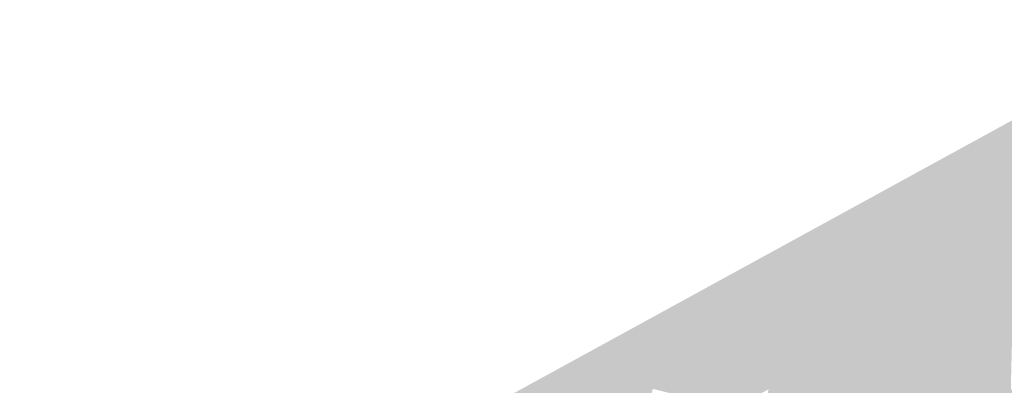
# Model space of a CAD drawing. Header units: metres. Extents: x 164696 to 183842, y 382615 to 387356.
# Tile 467 of 656: x 182649.79 to 182652.86, y 386619.04 to 386620.18. Entities that reach past the tile are written whole.
import ezdxf

# ---------------------------------------------------------------- set-up
doc = ezdxf.new("R2010")
doc.units = ezdxf.units.M
doc.layers.add('C3D-SURFACE_TINSURFACE', color=7, linetype='Continuous')

msp = doc.modelspace()

# ---------------------------------------------------------------- linework, layer by layer
at = {"layer": 'C3D-SURFACE_TINSURFACE', "color": 11, "linetype": 'Continuous', "lineweight": -3, "true_color": 0xff8585}
for points in [[(182653.4598, 386620.18), (182649.7922, 386618.1737), (182651.688, 386619.1561)], [(182652.8407, 386619.4381), (182653.4598, 386620.18), (182651.688, 386619.1561)], [(182652.8407, 386619.4381), (182652.8934, 386619.4645), (182653.4598, 386620.18)], [(182652.8407, 386619.4381), (182652.8827, 386619.0309), (182652.8934, 386619.4645)], [(182652.8407, 386619.4381), (182651.688, 386619.1561), (182652.7366, 386619.3723)], [(182652.8407, 386619.4381), (182652.7366, 386619.3723), (182652.7688, 386619.3915)], [(182652.8407, 386619.4381), (182652.7688, 386619.3915), (182652.8009, 386619.4107)], [(182652.8421, 386619.0515), (182652.8407, 386619.4381), (182652.8009, 386619.4107)], [(182652.8407, 386619.4381), (182652.8421, 386619.0515), (182652.8827, 386619.0309)], [(182652.8421, 386619.0515), (182652.8009, 386619.4107), (182652.7688, 386619.3915)], [(182652.7044, 386619.3531), (182652.7366, 386619.3723), (182651.688, 386619.1561)], [(182652.7044, 386619.3531), (182652.8421, 386619.0515), (182652.7366, 386619.3723)], [(182652.8421, 386619.0515), (182652.7688, 386619.3915), (182652.7366, 386619.3723)], [(182652.6722, 386619.334), (182652.7044, 386619.3531), (182651.688, 386619.1561)], [(182652.6722, 386619.334), (182652.8421, 386619.0515), (182652.7044, 386619.3531)], [(182652.64, 386619.3148), (182652.6722, 386619.334), (182651.688, 386619.1561)], [(182652.64, 386619.3148), (182651.688, 386619.1561), (182652.6078, 386619.2956)], [(182652.8421, 386619.0515), (182652.64, 386619.3148), (182652.6078, 386619.2956)], [(182652.64, 386619.3148), (182652.8421, 386619.0515), (182652.6722, 386619.334)], [(182652.5756, 386619.2764), (182652.6078, 386619.2956), (182651.688, 386619.1561)], [(182652.5756, 386619.2764), (182652.8421, 386619.0515), (182652.6078, 386619.2956)], [(182652.5459, 386619.2597), (182652.5756, 386619.2764), (182651.688, 386619.1561)], [(182652.5459, 386619.2597), (182651.688, 386619.1561), (182652.5168, 386619.2442)], [(182652.5459, 386619.2597), (182652.5168, 386619.2442), (182652.8421, 386619.0515)], [(182652.5459, 386619.2597), (182652.8421, 386619.0515), (182652.5756, 386619.2764)], [(182652.5168, 386619.2442), (182651.688, 386619.1561), (182652.4878, 386619.2288)], [(182652.4588, 386619.2133), (182652.4878, 386619.2288), (182651.688, 386619.1561)], [(182652.4588, 386619.2133), (182652.8421, 386619.0515), (182652.4878, 386619.2288)], [(182652.8421, 386619.0515), (182652.5168, 386619.2442), (182652.4878, 386619.2288)], [(182652.4588, 386619.2133), (182651.688, 386619.1561), (182652.4297, 386619.1978)], [(182652.4007, 386619.1823), (182652.4297, 386619.1978), (182651.688, 386619.1561)], [(182652.8421, 386619.0515), (182652.4297, 386619.1978), (182652.4007, 386619.1823)], [(182652.4588, 386619.2133), (182652.4297, 386619.1978), (182652.8421, 386619.0515)], [(182649.7922, 386618.1737), (182650.9916, 386618.4279), (182651.688, 386619.1561)], [(182651.0734, 386618.4695), (182651.688, 386619.1561), (182650.9916, 386618.4279)], [(182651.1552, 386618.5112), (182651.688, 386619.1561), (182651.0734, 386618.4695)], [(182651.1552, 386618.5112), (182651.2743, 386618.5736), (182651.688, 386619.1561)], [(182651.2743, 386618.5736), (182651.2971, 386618.5875), (182651.688, 386619.1561)], [(182651.2971, 386618.5875), (182651.3199, 386618.6014), (182651.688, 386619.1561)], [(182651.3199, 386618.6014), (182651.3427, 386618.6154), (182651.688, 386619.1561)], [(182651.3655, 386618.6293), (182651.688, 386619.1561), (182651.3427, 386618.6154)], [(182651.3884, 386618.6433), (182651.688, 386619.1561), (182651.3655, 386618.6293)], [(182651.3884, 386618.6433), (182651.4112, 386618.6572), (182651.688, 386619.1561)], [(182651.4112, 386618.6572), (182651.434, 386618.6711), (182651.688, 386619.1561)], [(182651.4568, 386618.6851), (182651.688, 386619.1561), (182651.434, 386618.6711)], [(182651.4796, 386618.699), (182651.688, 386619.1561), (182651.4568, 386618.6851)], [(182651.4796, 386618.699), (182651.5292, 386618.7326), (182651.688, 386619.1561)], [(182651.5292, 386618.7326), (182651.6087, 386618.7727), (182651.688, 386619.1561)], [(182651.7299, 386619.0963), (182651.688, 386619.1561), (182651.6087, 386618.7727)], [(182652.3717, 386619.1668), (182652.4007, 386619.1823), (182651.688, 386619.1561)], [(182652.3426, 386619.1513), (182652.3717, 386619.1668), (182651.688, 386619.1561)], [(182651.7299, 386619.0963), (182651.7113, 386619.1296), (182651.688, 386619.1561)], [(182652.1954, 386619.0673), (182651.688, 386619.1561), (182651.7113, 386619.1296)], [(182652.2636, 386619.1056), (182651.688, 386619.1561), (182652.1954, 386619.0673)], [(182652.3136, 386619.1358), (182651.688, 386619.1561), (182652.2636, 386619.1056)], [(182652.3136, 386619.1358), (182652.3426, 386619.1513), (182651.688, 386619.1561)], [(182652.3426, 386619.1513), (182652.8421, 386619.0515), (182652.3717, 386619.1668)], [(182652.3717, 386619.1668), (182652.8421, 386619.0515), (182652.4007, 386619.1823)], [(182652.0591, 386618.9906), (182651.7113, 386619.1296), (182651.7299, 386619.0963)], [(182652.0591, 386618.9906), (182652.1273, 386619.0289), (182651.7113, 386619.1296)], [(182652.1273, 386619.0289), (182652.1954, 386619.0673), (182651.7113, 386619.1296)], [(182652.3136, 386619.1358), (182652.2636, 386619.1056), (182652.8421, 386619.0515)], [(182652.3136, 386619.1358), (182652.8421, 386619.0515), (182652.3426, 386619.1513)], [(182651.7299, 386619.0963), (182651.6087, 386618.7727), (182651.7485, 386619.0631)], [(182652.0591, 386618.9906), (182651.7299, 386619.0963), (182651.7485, 386619.0631)], [(182652.2636, 386619.1056), (182652.1954, 386619.0673), (182652.0472, 386618.4781)], [(182652.2636, 386619.1056), (182652.0472, 386618.4781), (182652.0745, 386618.4306)], [(182652.2636, 386619.1056), (182652.0745, 386618.4306), (182652.1018, 386618.3897)], [(182652.2636, 386619.1056), (182652.1018, 386618.3897), (182652.8421, 386619.0515)], [(182652.1273, 386619.0289), (182652.0199, 386618.5256), (182652.1954, 386619.0673)], [(182652.1954, 386619.0673), (182652.0199, 386618.5256), (182652.0472, 386618.4781)], [(182651.7485, 386619.0631), (182651.6087, 386618.7727), (182651.6882, 386618.8128)], [(182651.767, 386619.0298), (182651.7485, 386619.0631), (182651.6882, 386618.8128)], [(182652.0112, 386618.9691), (182651.7485, 386619.0631), (182651.767, 386619.0298)], [(182652.0112, 386618.9691), (182652.0591, 386618.9906), (182651.7485, 386619.0631)], [(182652.8421, 386619.0515), (182652.1018, 386618.3897), (182652.8211, 386618.2154)], [(182652.8421, 386619.0515), (182652.8211, 386618.2154), (182652.8417, 386618.2294)], [(182653.0343, 386618.7869), (182652.8421, 386619.0515), (182652.8417, 386618.2294)], [(182653.0343, 386618.7869), (182653.0137, 386618.8545), (182652.8421, 386619.0515)], [(182653.0137, 386618.8545), (182652.8827, 386619.0309), (182652.8421, 386619.0515)]]:
    msp.add_solid(points, dxfattribs=at)

doc.saveas('drawing.dxf')
